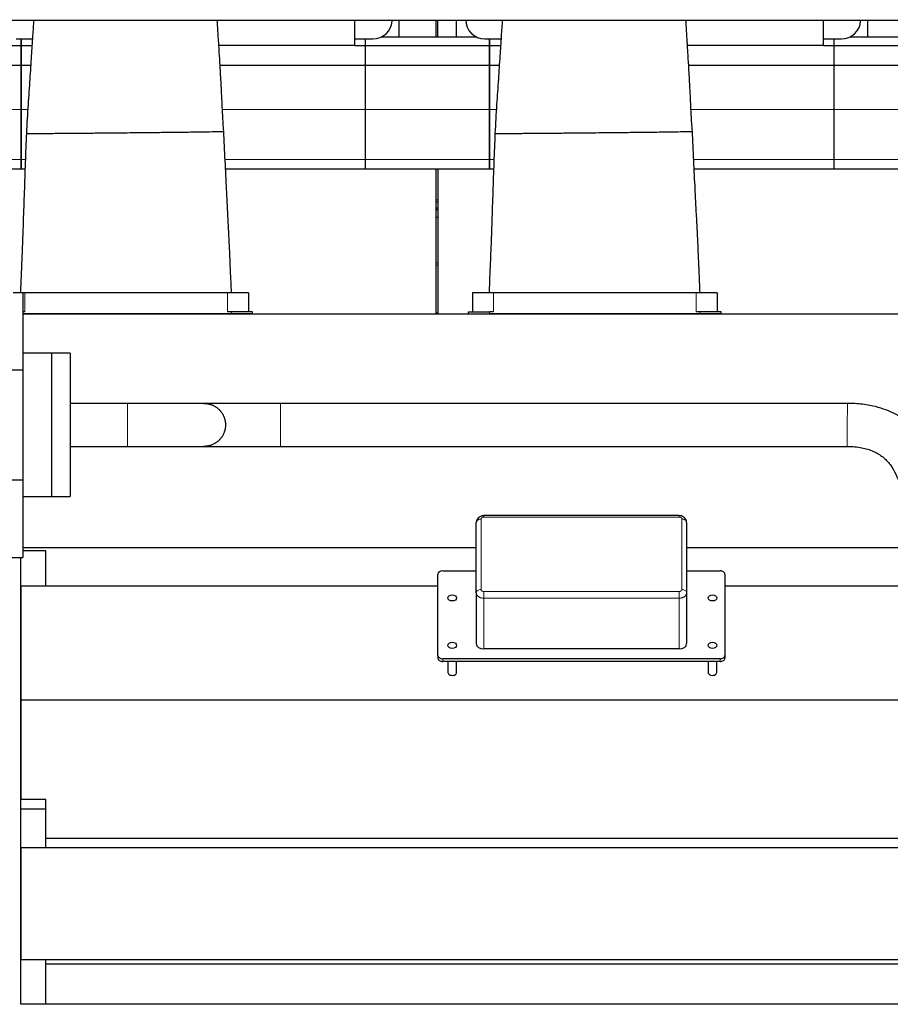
# Model space of a CAD drawing. Header units: inches. Extents: x 0 to 20790, y -12 to 14700.
# Tile 430 of 441: x 16957 to 17868, y 10752 to 11781. Entities that reach past the tile are written whole.
import ezdxf

# ---------------------------------------------------------------- set-up
doc = ezdxf.new("R2010")
doc.units = ezdxf.units.IN
doc.layers.add('1', color=7, linetype='Continuous', true_color=0xffffff)

msp = doc.modelspace()

# ---------------------------------------------------------------- linework, layer by layer
at = {"layer": '1', "color": 2, "linetype": 'Continuous', "lineweight": 25}
for p, q in [((15523.355, 11780.994), (18894.338, 11780.994)), ((17307.838, 11754.282), (17307.838, 11780.994)), ((17307.838, 11754.282), (17307.838, 11780.994)), ((17346.794, 11779.97), (17346.863, 11780.994)), ((17346.794, 11779.97), (17346.863, 11780.994)), ((17353.839, 11780.997), (17353.839, 11763.443)), ((17353.839, 11780.997), (17353.839, 11763.443)), ((17392.839, 11763.444), (17392.839, 11780.996)), ((17392.839, 11763.444), (17392.839, 11780.996)), ((17394.839, 11763.444), (17394.839, 11780.996)), ((17394.839, 11763.444), (17394.839, 11780.996)), ((17413.839, 11780.997), (17413.839, 11763.443)), ((17413.839, 11780.997), (17413.839, 11763.443)), ((17797.838, 11754.282), (17797.838, 11780.994)), ((17797.838, 11754.282), (17797.838, 11780.994)), ((17836.794, 11779.97), (17836.863, 11780.994)), ((17836.794, 11779.97), (17836.863, 11780.994)), ((17843.839, 11780.997), (17843.839, 11763.443)), ((17843.839, 11780.997), (17843.839, 11763.443)), ((17335.718, 11763.442), (17434.94, 11763.442)), ((17825.718, 11763.442), (17924.94, 11763.442)), ((16817.838, 11754.437), (16958.838, 11754.437)), ((16953.818, 11761.371), (16958.838, 11761.371)), ((16953.818, 11761.371), (16958.838, 11761.371)), ((16958.838, 11754.437), (16958.838, 11761.371)), ((16958.838, 11761.371), (16958.838, 11754.437)), ((16958.838, 11761.371), (16970.721, 11761.371)), ((16958.838, 11761.371), (16958.838, 11754.437)), ((16958.838, 11761.371), (16970.721, 11761.371)), ((16958.838, 11733.855), (16958.838, 11754.437)), ((16958.838, 11754.437), (16958.838, 11733.855)), ((16958.838, 11754.437), (16970.259, 11754.437)), ((16958.838, 11754.437), (16958.838, 11733.855)), ((16958.838, 11754.437), (16970.259, 11754.437)), ((17307.838, 11754.282), (17165.723, 11754.282)), ((17307.838, 11754.282), (17165.723, 11754.282)), ((17307.838, 11761.371), (17318.838, 11761.371)), ((17307.838, 11761.371), (17326.838, 11761.371)), ((17307.838, 11754.437), (17318.838, 11754.437)), ((17307.838, 11754.437), (17448.838, 11754.437)), ((17318.838, 11761.371), (17326.838, 11761.371)), ((17318.838, 11761.371), (17318.838, 11754.437)), ((17318.838, 11754.437), (17318.838, 11733.855)), ((17443.818, 11761.371), (17448.838, 11761.371)), ((17443.818, 11761.371), (17448.838, 11761.371)), ((17448.838, 11761.371), (17448.838, 11754.437)), ((17448.838, 11761.371), (17460.721, 11761.371)), ((17448.838, 11761.371), (17448.838, 11754.437)), ((17448.838, 11761.371), (17460.721, 11761.371)), ((17448.838, 11754.437), (17448.838, 11761.371)), ((17448.838, 11754.437), (17448.838, 11733.855)), ((17448.838, 11754.437), (17460.259, 11754.437)), ((17448.838, 11754.437), (17460.259, 11754.437)), ((17448.838, 11754.437), (17448.838, 11733.855)), ((17448.838, 11733.855), (17448.838, 11754.437)), ((17797.838, 11754.282), (17655.723, 11754.282)), ((17797.838, 11754.282), (17655.723, 11754.282)), ((17797.838, 11761.371), (17808.838, 11761.371)), ((17797.838, 11761.371), (17816.838, 11761.371)), ((17797.838, 11754.437), (17808.838, 11754.437)), ((17797.838, 11754.437), (17938.838, 11754.437)), ((17808.838, 11761.371), (17816.838, 11761.371)), ((17808.838, 11761.371), (17808.838, 11754.437)), ((17808.838, 11754.437), (17808.838, 11733.855)), ((16676.967, 11733.855), (16958.838, 11733.855)), ((16958.838, 11733.855), (16958.838, 11687.392)), ((16958.838, 11733.855), (16968.917, 11733.855)), ((16958.838, 11687.392), (16958.838, 11733.855)), ((16958.838, 11733.855), (16958.838, 11687.392)), ((16958.838, 11733.855), (16968.917, 11733.855)), ((17166.966, 11733.855), (17318.838, 11733.855)), ((17166.967, 11733.855), (17448.838, 11733.855)), ((17318.838, 11733.855), (17318.838, 11687.392)), ((17448.838, 11733.855), (17448.838, 11687.392)), ((17448.838, 11733.855), (17458.917, 11733.855)), ((17448.838, 11733.855), (17458.917, 11733.855)), ((17448.838, 11733.855), (17448.838, 11687.392)), ((17448.838, 11687.392), (17448.838, 11733.855)), ((17656.966, 11733.855), (17808.838, 11733.855)), ((17656.967, 11733.855), (17938.838, 11733.855)), ((17808.838, 11733.855), (17808.838, 11687.392)), ((16958.838, 11635.417), (16958.838, 11687.392)), ((16958.838, 11687.392), (16958.838, 11635.417)), ((16958.838, 11687.392), (16958.838, 11635.417)), ((17318.838, 11687.392), (17318.838, 11635.417)), ((17448.838, 11687.392), (17448.838, 11635.417)), ((17448.838, 11687.392), (17448.838, 11635.417)), ((17448.838, 11635.417), (17448.838, 11687.392)), ((17808.838, 11687.392), (17808.838, 11635.417)), ((16958.838, 11625.442), (16958.838, 11635.417)), ((16958.838, 11635.417), (16958.838, 11625.442)), ((16958.838, 11635.417), (16958.838, 11625.442)), ((17318.838, 11635.417), (17318.838, 11625.442)), ((17448.838, 11635.417), (17448.838, 11625.442)), ((17448.838, 11635.417), (17448.838, 11625.442)), ((17448.838, 11625.442), (17448.838, 11635.417)), ((17808.838, 11635.417), (17808.838, 11625.442)), ((16682.739, 11625.442), (16958.838, 11625.442)), ((16958.838, 11625.442), (16963.04, 11625.442)), ((16958.838, 11625.442), (16963.042, 11625.442)), ((17172.735, 11625.442), (17318.838, 11625.442)), ((17172.739, 11625.442), (17448.838, 11625.442)), ((17392.839, 11473.941), (17392.839, 11625.442)), ((17394.839, 11625.442), (17394.839, 11473.941)), ((17448.838, 11625.442), (17453.04, 11625.442)), ((17448.838, 11625.442), (17453.042, 11625.442)), ((17662.735, 11625.442), (17808.838, 11625.442)), ((17662.739, 11625.442), (17938.838, 11625.442)), ((17392.854, 11582.932), (17394.854, 11582.932)), ((17392.854, 11575.05), (17394.854, 11575.05)), ((16950.638, 11496.442), (16960.638, 11496.442)), ((16960.638, 11496.442), (16960.638, 11415.31)), ((16962.838, 11495.942), (16960.638, 11495.942)), ((16962.838, 11495.942), (16960.638, 11495.942)), ((17174.838, 11495.942), (16962.838, 11495.942)), ((17174.838, 11495.942), (16962.838, 11495.942)), ((17196.838, 11495.942), (17174.838, 11495.942)), ((17196.838, 11495.942), (17174.838, 11495.942)), ((17196.838, 11495.942), (17196.838, 11475.932)), ((17196.838, 11495.942), (17196.838, 11475.932)), ((17452.838, 11495.942), (17430.838, 11495.942)), ((17430.838, 11495.942), (17430.838, 11475.932)), ((17452.838, 11495.942), (17430.838, 11495.942)), ((17430.838, 11495.942), (17430.838, 11475.932)), ((17664.838, 11495.942), (17452.838, 11495.942)), ((17664.838, 11495.942), (17452.838, 11495.942)), ((17686.838, 11495.942), (17664.838, 11495.942)), ((17686.838, 11495.942), (17664.838, 11495.942)), ((17686.838, 11495.942), (17686.838, 11475.932)), ((17686.838, 11495.942), (17686.838, 11475.932)), ((16960.624, 11473.941), (19103.838, 11473.941)), ((16962.838, 11475.932), (16960.638, 11475.932)), ((16962.838, 11475.932), (16960.638, 11475.932)), ((17178.838, 11473.942), (16960.64, 11473.942)), ((17178.838, 11473.942), (16960.64, 11473.942)), ((17178.838, 11475.932), (17174.838, 11475.932)), ((17178.838, 11475.932), (17174.838, 11475.932)), ((17200.838, 11475.932), (17178.838, 11475.932)), ((17200.838, 11475.932), (17178.838, 11475.932)), ((17200.838, 11473.942), (17178.838, 11473.942)), ((17200.838, 11473.942), (17178.838, 11473.942)), ((17200.838, 11473.942), (17200.838, 11475.932)), ((17200.838, 11473.942), (17200.838, 11475.932)), ((17426.838, 11475.932), (17448.838, 11475.932)), ((17426.838, 11473.942), (17426.838, 11475.932)), ((17426.838, 11475.932), (17448.838, 11475.932)), ((17426.838, 11473.942), (17426.838, 11475.932)), ((17426.838, 11473.942), (17448.838, 11473.942)), ((17426.838, 11473.942), (17448.838, 11473.942)), ((17452.838, 11475.932), (17448.838, 11475.932)), ((17452.838, 11475.932), (17448.838, 11475.932)), ((17668.838, 11473.942), (17448.838, 11473.942)), ((17668.838, 11473.942), (17448.838, 11473.942)), ((17668.838, 11475.932), (17664.838, 11475.932)), ((17668.838, 11475.932), (17664.838, 11475.932)), ((17690.838, 11475.932), (17668.838, 11475.932)), ((17690.838, 11475.932), (17668.838, 11475.932)), ((17690.838, 11473.942), (17668.838, 11473.942)), ((17690.838, 11473.942), (17668.838, 11473.942)), ((17690.838, 11473.942), (17690.838, 11475.932)), ((17690.838, 11473.942), (17690.838, 11475.932)), ((16990.638, 11432.942), (16960.638, 11432.942)), ((17010.138, 11432.942), (16990.638, 11432.942)), ((16990.638, 11432.942), (16990.638, 11357.942)), ((16990.638, 11432.942), (16990.638, 11357.942)), ((17010.138, 11432.942), (17010.138, 11357.942)), ((16756.311, 11415.31), (16960.638, 11415.31)), ((16960.638, 11415.31), (16960.638, 11300.573)), ((16990.638, 11357.942), (16990.638, 11282.942)), ((16990.638, 11357.942), (16990.638, 11282.942)), ((17010.138, 11357.942), (17010.138, 11282.942)), ((16756.311, 11300.573), (16960.638, 11300.573)), ((16960.638, 11300.573), (16960.638, 11219.442)), ((16960.638, 11282.942), (16990.638, 11282.942)), ((16990.638, 11282.942), (17010.138, 11282.942)), ((17646.871, 11263.095), (17442.862, 11263.095)), ((17434.866, 11182.433), (17434.866, 11255.975)), ((17654.866, 11255.975), (17654.866, 11182.433)), ((17434.882, 11229.392), (16960.645, 11229.392)), ((17434.882, 11229.392), (16960.645, 11229.392)), ((18136.638, 11229.392), (17654.855, 11229.392)), ((18136.638, 11229.392), (17654.855, 11229.392)), ((16756.311, 11219.442), (16960.638, 11219.442)), ((16958.638, 11189.392), (16958.638, 11219.442)), ((16984.638, 11226.392), (16960.639, 11226.392)), ((16984.638, 11189.392), (16984.638, 11226.392)), ((17394.799, 11116.98), (17394.799, 11201.832)), ((17399.799, 11205.368), (17434.866, 11205.368)), ((17654.863, 11205.368), (17689.799, 11205.368)), ((17694.799, 11201.832), (17694.799, 11116.98)), ((16958.638, 11070.392), (16958.638, 11189.392)), ((17394.811, 11189.392), (16958.638, 11189.392)), ((16958.638, 11189.392), (16958.638, 11070.392)), ((17394.811, 11189.392), (16958.638, 11189.392)), ((18136.638, 11189.392), (17694.796, 11189.392)), ((18136.638, 11189.392), (17694.796, 11189.392)), ((17434.866, 11182.433), (17434.866, 11129.4)), ((17654.866, 11182.433), (17654.866, 11129.4)), ((17646.871, 11123.745), (17442.862, 11123.745)), ((17394.799, 11116.98), (17394.799, 11114.151)), ((17689.799, 11113.444), (17399.799, 11113.444)), ((17694.799, 11116.98), (17694.799, 11114.151)), ((17689.799, 11110.616), (17399.799, 11110.616)), ((17405.299, 11110.616), (17405.299, 11099.302)), ((17414.299, 11099.302), (17414.299, 11110.616)), ((17677.299, 11110.616), (17677.299, 11099.302)), ((17686.299, 11099.302), (17686.299, 11110.616)), ((16958.638, 10966.306), (16958.638, 11070.392)), ((18136.638, 11070.392), (16958.638, 11070.392)), ((16958.638, 11070.392), (16958.638, 10966.308)), ((18136.638, 11070.392), (16958.638, 11070.392)), ((16958.638, 10956.392), (16958.638, 10966.306)), ((16984.638, 10966.306), (16958.638, 10966.306)), ((16984.638, 10956.392), (16984.638, 10966.306)), ((16958.638, 10752.392), (16958.638, 10956.392)), ((16984.638, 10956.392), (16958.638, 10956.392)), ((16984.638, 10915.892), (16984.638, 10956.392)), ((18110.628, 10925.806), (16984.638, 10925.806)), ((18110.638, 10925.806), (16984.648, 10925.806)), ((18110.638, 10915.892), (16958.638, 10915.892)), ((16958.638, 10915.892), (16958.638, 10798.892)), ((18136.638, 10915.892), (16984.638, 10915.892)), ((18110.638, 10798.892), (16958.638, 10798.892)), ((16984.638, 10752.392), (16984.638, 10798.892)), ((18136.638, 10798.892), (16984.638, 10798.892)), ((18110.628, 10794.392), (16984.638, 10794.392)), ((18110.638, 10794.392), (16984.648, 10794.392)), ((16984.638, 10752.392), (16958.638, 10752.392)), ((18110.628, 10752.392), (16984.638, 10752.392)), ((18110.638, 10752.392), (16984.648, 10752.392))]:
    msp.add_line(p, q, dxfattribs=at)
at = {"layer": '1', "color": 110, "linetype": 'Continuous', "lineweight": 13}
for p, q in [((16679.44, 11687.392), (16958.838, 11687.392)), ((16958.838, 11687.392), (16965.875, 11687.392)), ((16958.838, 11687.392), (16965.875, 11687.392)), ((17169.439, 11687.392), (17318.838, 11687.392)), ((17169.44, 11687.392), (17448.838, 11687.392)), ((17448.838, 11687.392), (17455.875, 11687.392)), ((17448.838, 11687.392), (17455.875, 11687.392)), ((17659.439, 11687.392), (17808.838, 11687.392)), ((17659.44, 11687.392), (17938.838, 11687.392)), ((16682.256, 11635.417), (16958.838, 11635.417)), ((16958.838, 11635.417), (16963.406, 11635.417)), ((16958.838, 11635.417), (16963.409, 11635.417)), ((17172.251, 11635.417), (17318.838, 11635.417)), ((17172.256, 11635.417), (17448.838, 11635.417)), ((17448.838, 11635.417), (17453.406, 11635.417)), ((17448.838, 11635.417), (17453.409, 11635.417)), ((17662.251, 11635.417), (17808.838, 11635.417)), ((17662.256, 11635.417), (17938.838, 11635.417)), ((17392.854, 11593.221), (17394.854, 11593.221)), ((17392.854, 11591.022), (17394.854, 11591.022)), ((17392.854, 11590.674), (17394.854, 11590.674)), ((17392.854, 11584.891), (17394.854, 11584.891)), ((17392.854, 11584.585), (17394.854, 11584.585)), ((17392.854, 11584.313), (17394.854, 11584.313)), ((17392.838, 11527.363), (17394.831, 11527.363)), ((17392.838, 11524.892), (17394.831, 11524.892)), ((16962.838, 11495.942), (16962.838, 11475.932)), ((16962.838, 11495.942), (16962.838, 11475.932)), ((17174.838, 11495.942), (17174.838, 11475.932)), ((17174.838, 11495.942), (17174.838, 11475.932)), ((17452.838, 11495.942), (17452.838, 11475.932)), ((17452.838, 11495.942), (17452.838, 11475.932)), ((17664.838, 11495.942), (17664.838, 11475.932)), ((17664.838, 11495.942), (17664.838, 11475.932)), ((17178.838, 11473.942), (17178.838, 11475.932)), ((17178.838, 11473.942), (17178.838, 11475.932)), ((17392.838, 11474.896), (17394.831, 11474.896)), ((17448.838, 11473.942), (17448.838, 11475.932)), ((17448.838, 11473.942), (17448.838, 11475.932)), ((17668.838, 11473.942), (17668.838, 11475.932)), ((17668.838, 11473.942), (17668.838, 11475.932)), ((17439.866, 11259.511), (17439.866, 11185.968)), ((17442.862, 11263.095), (17442.862, 11261.63)), ((17646.871, 11261.63), (17442.862, 11261.63)), ((17646.871, 11263.094), (17646.871, 11261.63)), ((17649.866, 11185.968), (17649.866, 11259.511)), ((17442.862, 11183.849), (17646.871, 11183.849)), ((17442.862, 11176.778), (17442.862, 11183.849)), ((17442.862, 11176.778), (17442.862, 11123.745)), ((17646.871, 11176.778), (17442.862, 11176.778)), ((17646.871, 11176.778), (17646.871, 11183.849)), ((17646.871, 11176.778), (17646.871, 11123.745)), ((17399.799, 11113.444), (17399.799, 11110.616)), ((17689.799, 11113.444), (17689.799, 11110.616))]:
    msp.add_line(p, q, dxfattribs=at)
at = {"layer": '1', "color": 2, "linetype": 'Continuous', "lineweight": 25}
for centre, major_axis, ratio, start_param, end_param in [((17326.838, 11781.295), (20, 0), 0.9961947, 4.71238898, 6.21662901), ((17326.838, 11781.295), (20, 0), 0.9961947, 4.71238898, 6.21662901), ((17443.818, 11781.295), (20, 0), 0.9961947, 3.14160971, 4.71238898), ((17443.818, 11781.295), (20, 0), 0.9961947, 3.14160971, 4.71238898), ((17816.838, 11781.295), (20, 0), 0.9961947, 4.71238898, 6.21662901), ((17816.838, 11781.295), (20, 0), 0.9961947, 4.71238898, 6.21662901), ((17399.799, 11201.832), (5, 0), 0.70710678, 1.57079633, 3.14159265), ((17689.799, 11201.832), (5, 0), 0.70710678, 0, 1.57079633), ((17442.869, 11129.405), (8.002, 0.01), 0.70731794, 3.14071742, 4.71063955), ((17646.864, 11129.405), (-8.002, 0.01), 0.70731794, 1.57254576, 3.14246789), ((17399.799, 11116.98), (5, 0), 0.70710678, 3.14159265, 4.71238898), ((17399.799, 11114.151), (5, 0), 0.70710678, 3.14159265, 4.71238898), ((17689.799, 11116.98), (5, 0), 0.70710678, 4.71238898, 6.28318531), ((17689.799, 11114.151), (5, 0), 0.70710678, 4.71238898, 6.28318531), ((17409.799, 11099.302), (4.5, 0), 0.70710678, 3.14159265, 6.28318531), ((17681.799, 11099.302), (4.5, 0), 0.70710678, 3.14159265, 6.28318531)]:
    msp.add_ellipse(centre, major_axis=major_axis, ratio=ratio, start_param=start_param, end_param=end_param, dxfattribs=at)
at = {"layer": '1', "color": 110, "linetype": 'Continuous', "lineweight": 13}
for centre, major_axis, ratio, start_param, end_param in [((17230.141, 11357.942), (0, 22.5), 0.00003022, 3.14159199, 6.28318531), ((17439.866, 11255.975), (-5, 0), 0.70710678, 4.71238898, 6.28318531), ((17649.866, 11255.975), (-5, 0), 0.70710678, 3.14159265, 4.71238898), ((17439.866, 11182.433), (-5, 0), 0.70710678, 4.71238898, 6.28318531), ((17649.866, 11182.433), (-5, 0), 0.70710678, 3.14159265, 4.71238898)]:
    msp.add_ellipse(centre, major_axis=major_axis, ratio=ratio, start_param=start_param, end_param=end_param, dxfattribs=at)
at = {"layer": '1', "color": 2, "linetype": 'Continuous', "lineweight": 25}
for centre, major_axis in [((17409.799, 11177.084), (-4.5, 0)), ((17681.799, 11177.084), (4.5, 0)), ((17409.799, 11127.586), (4.5, 0)), ((17681.799, 11127.586), (4.5, 0))]:
    msp.add_ellipse(centre, major_axis=major_axis, ratio=0.70710678, dxfattribs=at)
for points, knots in [([(16972.117, 11781.413), (16971.719, 11775.881), (16970.85, 11763.529), (16969.468, 11742.859), (16968.007, 11718.892), (16966.061, 11691.744), (16964.963, 11672.753), (16964.409, 11662.657)], [0, 0, 0, 0, 0.1547907, 0.33650766, 0.53880089, 0.75659939, 1, 1, 1, 1]), ([(16972.117, 11781.413), (16971.719, 11775.881), (16970.85, 11763.529), (16969.468, 11742.859), (16968.007, 11718.892), (16966.061, 11691.744), (16964.963, 11672.753), (16964.409, 11662.657)], [0, 0, 0, 0, 0.1547907, 0.33650766, 0.53880089, 0.75659939, 1, 1, 1, 1]), ([(17170.818, 11664.792), (17170.404, 11670.477), (17169.661, 11681.628), (17168.926, 11698.107), (17168.035, 11715.338), (17167.096, 11731.76), (17166.252, 11745.836), (17165.669, 11755.156), (17165.046, 11765.003), (17164.528, 11773.39), (17164.139, 11779.742), (17164.06, 11781.041)], [0, 0, 0, 0, 0.14204443, 0.27886301, 0.4113485, 0.57629396, 0.69867731, 0.77913455, 0.82477033, 0.96389866, 1, 1, 1, 1]), ([(17170.818, 11664.792), (17170.404, 11670.477), (17169.661, 11681.628), (17168.926, 11698.107), (17168.035, 11715.338), (17167.096, 11731.76), (17166.252, 11745.836), (17165.669, 11755.156), (17165.046, 11765.003), (17164.528, 11773.39), (17164.139, 11779.742), (17164.06, 11781.041)], [0, 0, 0, 0, 0.14204443, 0.27886301, 0.4113485, 0.57629396, 0.69867731, 0.77913455, 0.82477033, 0.96389866, 1, 1, 1, 1]), ([(17462.117, 11781.413), (17461.719, 11775.881), (17460.85, 11763.529), (17459.468, 11742.859), (17458.007, 11718.892), (17456.061, 11691.744), (17454.963, 11672.753), (17454.409, 11662.657)], [0, 0, 0, 0, 0.1547907, 0.33650766, 0.53880089, 0.75659939, 1, 1, 1, 1]), ([(17462.117, 11781.413), (17461.719, 11775.881), (17460.85, 11763.529), (17459.468, 11742.859), (17458.007, 11718.892), (17456.061, 11691.744), (17454.963, 11672.753), (17454.409, 11662.657)], [0, 0, 0, 0, 0.1547907, 0.33650766, 0.53880089, 0.75659939, 1, 1, 1, 1]), ([(17660.818, 11664.792), (17660.404, 11670.477), (17659.661, 11681.628), (17658.926, 11698.107), (17658.035, 11715.338), (17657.096, 11731.76), (17656.252, 11745.836), (17655.669, 11755.156), (17655.046, 11765.003), (17654.528, 11773.39), (17654.139, 11779.742), (17654.06, 11781.041)], [0, 0, 0, 0, 0.14204443, 0.27886301, 0.4113485, 0.57629396, 0.69867731, 0.77913455, 0.82477033, 0.96389866, 1, 1, 1, 1]), ([(17660.818, 11664.792), (17660.404, 11670.477), (17659.661, 11681.628), (17658.926, 11698.107), (17658.035, 11715.338), (17657.096, 11731.76), (17656.252, 11745.836), (17655.669, 11755.156), (17655.046, 11765.003), (17654.528, 11773.39), (17654.139, 11779.742), (17654.06, 11781.041)], [0, 0, 0, 0, 0.14204443, 0.27886301, 0.4113485, 0.57629396, 0.69867731, 0.77913455, 0.82477033, 0.96389866, 1, 1, 1, 1]), ([(16964.408, 11662.657), (16963.621, 11642.296), (16962.501, 11611.695), (16961.345, 11578.393), (16960.805, 11561.333), (16960.392, 11550.075), (16959.804, 11535.089), (16959.072, 11517.105), (16958.511, 11503.56), (16958.211, 11496.442)], [0, 0, 0, 0, 0.36751408, 0.55229695, 0.60100241, 0.67536483, 0.75549312, 0.87149832, 1, 1, 1, 1]), ([(16964.408, 11662.657), (16963.621, 11642.296), (16962.501, 11611.695), (16961.345, 11578.393), (16960.805, 11561.333), (16960.392, 11550.075), (16959.804, 11535.089), (16959.072, 11517.105), (16958.511, 11503.56), (16958.211, 11496.442)], [0, 0, 0, 0, 0.36751408, 0.55229695, 0.60100241, 0.67536483, 0.75549312, 0.87149832, 1, 1, 1, 1]), ([(16964.409, 11662.657), (16964.408, 11662.657), (16964.402, 11662.649), (16964.385, 11662.638), (16964.472, 11662.625), (16964.721, 11662.607), (16965.577, 11662.584), (16968.584, 11662.558), (16975.332, 11662.555), (16988.052, 11662.61), (17004.228, 11662.718), (17019.062, 11662.841), (17030.263, 11662.945), (17035.999, 11663.001), (17038.806, 11663.029), (17039.469, 11663.036)], [0, 0, 0, 0, 0.00314393, 0.04148455, 0.06065486, 0.07982517, 0.1565064, 0.23318764, 0.38655011, 0.53991258, 0.69327506, 0.84663753, 0.92331876, 0.98562227, 1, 1, 1, 1]), ([(16964.409, 11662.657), (16964.408, 11662.657), (16964.402, 11662.649), (16964.385, 11662.638), (16964.472, 11662.625), (16964.721, 11662.607), (16965.577, 11662.584), (16968.584, 11662.558), (16975.332, 11662.555), (16988.052, 11662.61), (17004.228, 11662.718), (17019.062, 11662.841), (17030.263, 11662.945), (17035.999, 11663.001), (17038.806, 11663.029), (17039.469, 11663.036)], [0, 0, 0, 0, 0.00314393, 0.04148455, 0.06065486, 0.07982517, 0.1565064, 0.23318764, 0.38655011, 0.53991258, 0.69327506, 0.84663753, 0.92331876, 0.98562227, 1, 1, 1, 1]), ([(17039.469, 11663.036), (17040.354, 11663.044), (17044.442, 11663.086), (17052.552, 11663.167), (17067.709, 11663.32), (17081.119, 11663.455), (17091.76, 11663.562), (17095.613, 11663.601), (17100.729, 11663.653), (17110.752, 11663.759), (17125.743, 11663.93), (17142.599, 11664.148), (17156.52, 11664.356), (17164.476, 11664.505), (17167.93, 11664.59), (17169.326, 11664.632), (17170.093, 11664.661), (17170.59, 11664.687), (17170.826, 11664.71), (17170.807, 11664.73), (17170.82, 11664.758), (17170.808, 11664.778), (17170.818, 11664.792)], [0, 0, 0, 0, 0.0131787, 0.05271481, 0.10542963, 0.21085925, 0.22403795, 0.23721666, 0.26357406, 0.31628888, 0.4217185, 0.52714813, 0.63257775, 0.73800738, 0.79072219, 0.8170796, 0.84343701, 0.86979441, 0.89615182, 0.92250923, 0.94886663, 1, 1, 1, 1]), ([(17039.469, 11663.036), (17040.354, 11663.044), (17044.442, 11663.086), (17052.552, 11663.167), (17067.709, 11663.32), (17081.119, 11663.455), (17091.76, 11663.562), (17095.613, 11663.601), (17100.729, 11663.653), (17110.752, 11663.759), (17125.743, 11663.93), (17142.599, 11664.148), (17156.52, 11664.356), (17164.476, 11664.505), (17167.93, 11664.59), (17169.326, 11664.632), (17170.093, 11664.661), (17170.59, 11664.687), (17170.826, 11664.71), (17170.807, 11664.73), (17170.82, 11664.758), (17170.808, 11664.778), (17170.818, 11664.792)], [0, 0, 0, 0, 0.0131787, 0.05271481, 0.10542963, 0.21085925, 0.22403795, 0.23721666, 0.26357406, 0.31628888, 0.4217185, 0.52714813, 0.63257775, 0.73800738, 0.79072219, 0.8170796, 0.84343701, 0.86979441, 0.89615182, 0.92250923, 0.94886663, 1, 1, 1, 1]), ([(17178.903, 11495.948), (17178.575, 11503.627), (17177.957, 11517.893), (17177.128, 11536.694), (17176.404, 11552.596), (17175.797, 11565.045), (17175.206, 11576.024), (17174.728, 11585.283), (17174.26, 11594.467), (17172.934, 11620.966), (17171.789, 11644.407), (17170.818, 11664.792)], [0, 0, 0, 0, 0.13641521, 0.25341555, 0.33398995, 0.4189382, 0.4746189, 0.52910814, 0.58349538, 0.63780799, 1, 1, 1, 1]), ([(17178.903, 11495.948), (17178.575, 11503.627), (17177.957, 11517.893), (17177.128, 11536.694), (17176.404, 11552.596), (17175.797, 11565.045), (17175.206, 11576.024), (17174.728, 11585.283), (17174.26, 11594.467), (17172.934, 11620.966), (17171.789, 11644.407), (17170.818, 11664.792)], [0, 0, 0, 0, 0.13641521, 0.25341555, 0.33398995, 0.4189382, 0.4746189, 0.52910814, 0.58349538, 0.63780799, 1, 1, 1, 1]), ([(17454.408, 11662.657), (17453.621, 11642.296), (17452.501, 11611.695), (17451.345, 11578.393), (17450.805, 11561.333), (17450.392, 11550.075), (17449.804, 11535.089), (17449.066, 11516.941), (17448.497, 11503.232), (17448.19, 11495.95)], [0, 0, 0, 0, 0.36642877, 0.55066595, 0.59922757, 0.67337039, 0.75326206, 0.86892468, 1, 1, 1, 1]), ([(17454.408, 11662.657), (17453.621, 11642.296), (17452.501, 11611.695), (17451.345, 11578.393), (17450.805, 11561.333), (17450.392, 11550.075), (17449.804, 11535.089), (17449.066, 11516.941), (17448.497, 11503.232), (17448.19, 11495.95)], [0, 0, 0, 0, 0.36642877, 0.55066595, 0.59922757, 0.67337039, 0.75326206, 0.86892468, 1, 1, 1, 1]), ([(17454.409, 11662.657), (17454.408, 11662.657), (17454.402, 11662.649), (17454.385, 11662.638), (17454.472, 11662.625), (17454.721, 11662.607), (17455.577, 11662.584), (17458.584, 11662.558), (17465.332, 11662.555), (17478.052, 11662.61), (17494.228, 11662.718), (17509.062, 11662.841), (17520.263, 11662.945), (17525.999, 11663.001), (17528.806, 11663.029), (17529.469, 11663.036)], [0, 0, 0, 0, 0.00314393, 0.04148455, 0.06065486, 0.07982517, 0.1565064, 0.23318764, 0.38655011, 0.53991258, 0.69327506, 0.84663753, 0.92331876, 0.98562227, 1, 1, 1, 1]), ([(17454.409, 11662.657), (17454.408, 11662.657), (17454.402, 11662.649), (17454.385, 11662.638), (17454.472, 11662.625), (17454.721, 11662.607), (17455.577, 11662.584), (17458.584, 11662.558), (17465.332, 11662.555), (17478.052, 11662.61), (17494.228, 11662.718), (17509.062, 11662.841), (17520.263, 11662.945), (17525.999, 11663.001), (17528.806, 11663.029), (17529.469, 11663.036)], [0, 0, 0, 0, 0.00314393, 0.04148455, 0.06065486, 0.07982517, 0.1565064, 0.23318764, 0.38655011, 0.53991258, 0.69327506, 0.84663753, 0.92331876, 0.98562227, 1, 1, 1, 1]), ([(17529.469, 11663.036), (17530.354, 11663.044), (17534.442, 11663.086), (17542.552, 11663.167), (17557.709, 11663.32), (17571.119, 11663.455), (17581.76, 11663.562), (17585.613, 11663.601), (17590.729, 11663.653), (17600.752, 11663.759), (17615.743, 11663.93), (17632.599, 11664.148), (17646.52, 11664.356), (17654.476, 11664.505), (17657.93, 11664.59), (17659.326, 11664.632), (17660.093, 11664.661), (17660.59, 11664.687), (17660.826, 11664.71), (17660.807, 11664.73), (17660.82, 11664.758), (17660.808, 11664.778), (17660.818, 11664.792)], [0, 0, 0, 0, 0.0131787, 0.05271481, 0.10542963, 0.21085925, 0.22403795, 0.23721666, 0.26357406, 0.31628888, 0.4217185, 0.52714813, 0.63257775, 0.73800738, 0.79072219, 0.8170796, 0.84343701, 0.86979441, 0.89615182, 0.92250923, 0.94886663, 1, 1, 1, 1]), ([(17529.469, 11663.036), (17530.354, 11663.044), (17534.442, 11663.086), (17542.552, 11663.167), (17557.709, 11663.32), (17571.119, 11663.455), (17581.76, 11663.562), (17585.613, 11663.601), (17590.729, 11663.653), (17600.752, 11663.759), (17615.743, 11663.93), (17632.599, 11664.148), (17646.52, 11664.356), (17654.476, 11664.505), (17657.93, 11664.59), (17659.326, 11664.632), (17660.093, 11664.661), (17660.59, 11664.687), (17660.826, 11664.71), (17660.807, 11664.73), (17660.82, 11664.758), (17660.808, 11664.778), (17660.818, 11664.792)], [0, 0, 0, 0, 0.0131787, 0.05271481, 0.10542963, 0.21085925, 0.22403795, 0.23721666, 0.26357406, 0.31628888, 0.4217185, 0.52714813, 0.63257775, 0.73800738, 0.79072219, 0.8170796, 0.84343701, 0.86979441, 0.89615182, 0.92250923, 0.94886663, 1, 1, 1, 1]), ([(17668.903, 11495.948), (17668.575, 11503.627), (17667.957, 11517.893), (17667.128, 11536.694), (17666.404, 11552.596), (17665.797, 11565.045), (17665.206, 11576.024), (17664.728, 11585.283), (17664.26, 11594.467), (17662.934, 11620.966), (17661.789, 11644.407), (17660.818, 11664.792)], [0, 0, 0, 0, 0.13641521, 0.25341555, 0.33398995, 0.4189382, 0.4746189, 0.52910814, 0.58349538, 0.63780799, 1, 1, 1, 1]), ([(17668.903, 11495.948), (17668.575, 11503.627), (17667.957, 11517.893), (17667.128, 11536.694), (17666.404, 11552.596), (17665.797, 11565.045), (17665.206, 11576.024), (17664.728, 11585.283), (17664.26, 11594.467), (17662.934, 11620.966), (17661.789, 11644.407), (17660.818, 11664.792)], [0, 0, 0, 0, 0.13641521, 0.25341555, 0.33398995, 0.4189382, 0.4746189, 0.52910814, 0.58349538, 0.63780799, 1, 1, 1, 1]), ([(17070.17, 11380.442), (17066.826, 11380.442), (17060.149, 11380.442), (17050.138, 11380.442), (17033.472, 11380.442), (17020.138, 11380.442), (17010.138, 11380.442)], [0, 0, 0, 0, 0.16711045, 0.33368919, 0.50026686, 1, 1, 1, 1]), ([(17150.138, 11380.442), (17150.109, 11380.442), (17149.879, 11380.442), (17148.789, 11380.442), (17146.341, 11380.442), (17141.58, 11380.442), (17133.244, 11380.442), (17121.578, 11380.442), (17106.736, 11380.442), (17089.147, 11380.442), (17076.774, 11380.442), (17070.17, 11380.442)], [0, 0, 0, 0, 0.04712147, 0.11148957, 0.18700638, 0.31117206, 0.44013972, 0.57061101, 0.70454164, 0.84643561, 1, 1, 1, 1]), ([(17230.141, 11380.442), (17226.852, 11380.442), (17218.984, 11380.442), (17206.054, 11380.442), (17191.583, 11380.442), (17177.536, 11380.442), (17165.443, 11380.442), (17156.449, 11380.442), (17152.11, 11380.442), (17150.415, 11380.442), (17150.123, 11380.442), (17150.138, 11380.442)], [0, 0, 0, 0, 0.07743766, 0.18681929, 0.31096084, 0.43990334, 0.5703496, 0.70425885, 0.84612623, 0.92142797, 1, 1, 1, 1]), ([(17822.884, 11380.442), (17813.649, 11380.442), (17795.194, 11380.442), (17767.52, 11380.442), (17739.86, 11380.442), (17712.201, 11380.442), (17684.542, 11380.442), (17622.637, 11380.442), (17514.634, 11380.442), (17409.642, 11380.442), (17341.905, 11380.442), (17323.278, 11380.442), (17304.647, 11380.442), (17286.02, 11380.442), (17267.404, 11380.442), (17248.781, 11380.442), (17236.362, 11380.442), (17230.141, 11380.442)], [0, 0, 0, 0, 0.04674024, 0.09340351, 0.14006677, 0.18673004, 0.2333933, 0.28005657, 0.50004054, 0.78002, 0.81144612, 0.84287314, 0.87429477, 0.90574249, 0.93714554, 0.96851427, 1, 1, 1, 1]), ([(17925.338, 11277.938), (17925.264, 11282.221), (17924.557, 11292.103), (17921.223, 11308.277), (17914.638, 11326.41), (17903.848, 11344.491), (17888.446, 11360.414), (17868.893, 11372.29), (17851.597, 11377.572), (17838.751, 11379.583), (17830.847, 11380.289), (17825.546, 11380.445), (17822.884, 11380.442)], [0, 0, 0, 0, 0.07888931, 0.18357245, 0.30434749, 0.43445744, 0.5703616, 0.71020554, 0.85326442, 0.90180785, 0.95080002, 1, 1, 1, 1]), ([(17010.138, 11335.442), (17020.138, 11335.442), (17032.638, 11335.442), (17047.638, 11335.442), (17055.138, 11335.442), (17062.649, 11335.442), (17067.66, 11335.442), (17070.17, 11335.442)], [0, 0, 0, 0, 0.49973314, 0.62466641, 0.74959989, 0.87452446, 1, 1, 1, 1]), ([(17070.17, 11335.442), (17074.473, 11335.442), (17082.59, 11335.442), (17097.308, 11335.442), (17112.971, 11335.442), (17127.503, 11335.442), (17140.314, 11335.442), (17146.655, 11335.442), (17149.255, 11335.442), (17149.974, 11335.442), (17150.12, 11335.442), (17150.138, 11335.442)], [0, 0, 0, 0, 0.10123872, 0.19273319, 0.35299104, 0.49412177, 0.62403862, 0.85135713, 0.91285096, 0.96328153, 1, 1, 1, 1]), ([(17150.138, 11335.442), (17150.106, 11335.442), (17150.589, 11335.442), (17153.215, 11335.442), (17159.376, 11335.442), (17170.754, 11335.442), (17187.675, 11335.442), (17205.656, 11335.442), (17221.326, 11335.442), (17227.587, 11335.442), (17230.141, 11335.442)], [0, 0, 0, 0, 0.10139219, 0.19289283, 0.35314511, 0.49426568, 0.6241755, 0.8514815, 0.93971452, 1, 1, 1, 1]), ([(17230.141, 11335.442), (17238.048, 11335.442), (17253.851, 11335.442), (17277.559, 11335.442), (17301.262, 11335.442), (17324.971, 11335.442), (17348.678, 11335.442), (17372.386, 11335.442), (17431.656, 11335.442), (17538.342, 11335.442), (17647.992, 11335.442), (17725.043, 11335.442), (17757.641, 11335.442), (17790.246, 11335.442), (17811.984, 11335.442), (17822.856, 11335.442)], [0, 0, 0, 0, 0.04002027, 0.07998559, 0.11999832, 0.15999154, 0.19999114, 0.23998975, 0.27998877, 0.49998326, 0.77997618, 0.83497479, 0.8899734, 0.94497201, 1, 1, 1, 1]), ([(17822.856, 11335.442), (17825.508, 11335.457), (17830.57, 11335.229), (17839.836, 11333.975), (17849.96, 11330.971), (17860.117, 11324.858), (17870.781, 11313.729), (17876.611, 11300.548), (17879.315, 11288.483), (17880.136, 11282.645), (17880.31, 11279.252), (17880.338, 11277.935)], [0, 0, 0, 0, 0.08670392, 0.16635307, 0.30630811, 0.4298762, 0.55083348, 0.80702595, 0.88850216, 0.956866, 1, 1, 1, 1]), ([(17442.862, 11263.005), (17442.411, 11263.043), (17440.881, 11263.045), (17438.509, 11262.167), (17436.336, 11260.376), (17435.101, 11258.206), (17434.9, 11256.705), (17434.914, 11255.971)], [0, 0, 0, 0, 0.11031407, 0.38304602, 0.60946585, 0.82029878, 1, 1, 1, 1]), ([(17654.771, 11256.036), (17654.807, 11256.266), (17654.897, 11257.306), (17654.203, 11259.094), (17652.749, 11261.029), (17650.634, 11262.401), (17648.559, 11263.088), (17647.264, 11263.028), (17646.874, 11262.978)], [0, 0, 0, 0, 0.05880606, 0.2685452, 0.46774146, 0.67493723, 0.90351428, 1, 1, 1, 1])]:
    msp.add_open_spline(points, degree=3, knots=knots, dxfattribs=at)
at = {"layer": '1', "color": 110, "linetype": 'Continuous', "lineweight": 13}
for points in [[(17070.17, 11380.442), (17070.17, 11380.442), (17070.17, 11380.442), (17070.17, 11380.442), (17070.175, 11380.442), (17070.182, 11376.464), (17070.184, 11365.897), (17070.184, 11357.942)], [(17150.136, 11380.442), (17150.137, 11380.442), (17150.137, 11380.442), (17150.138, 11380.442), (17158.093, 11380.442), (17168.661, 11376.464), (17172.638, 11365.897), (17172.638, 11357.942)]]:
    msp.add_rational_spline(points, [1.01661171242, 1.0166117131, 1.01661171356, 1.01661171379, 1.01661171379, 0.958470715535, 1.01661171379, 1.01661171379], degree=4, knots=[0, 0, 0, 0, 0, 0.0000625, 0.0000625, 0.0000625, 1, 1, 1, 1, 1], dxfattribs=at)
at = {"layer": '1', "color": 2, "linetype": 'Continuous', "lineweight": 25}
msp.add_rational_spline([(17150.138, 11380.442), (17158.093, 11380.442), (17168.661, 11376.464), (17172.638, 11365.897), (17172.638, 11357.942)], [1.01661171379, 1.01661171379, 0.958470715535, 1.01661171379, 1.01661171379], degree=4, dxfattribs=at)
at = {"layer": '1', "color": 110, "linetype": 'Continuous', "lineweight": 13}
for points in [[(17822.884, 11380.442), (17822.884, 11380.442), (17822.881, 11376.464), (17822.875, 11365.897), (17822.87, 11357.942)], [(17070.184, 11357.942), (17070.184, 11349.987), (17070.182, 11339.419), (17070.175, 11335.442), (17070.17, 11335.442)], [(17172.638, 11357.942), (17172.638, 11349.987), (17168.661, 11339.419), (17158.093, 11335.442), (17150.138, 11335.442)], [(17822.87, 11357.942), (17822.865, 11349.987), (17822.858, 11339.419), (17822.856, 11335.441), (17822.856, 11335.442)]]:
    msp.add_rational_spline(points, [1.01661171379, 1.01661171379, 0.958470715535, 1.01661171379, 1.01661171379], degree=4, dxfattribs=at)
at = {"layer": '1', "color": 2, "linetype": 'Continuous', "lineweight": 25}
msp.add_rational_spline([(17172.638, 11357.942), (17172.638, 11349.987), (17168.661, 11339.419), (17158.093, 11335.442), (17150.138, 11335.442), (17150.137, 11335.442), (17150.137, 11335.442), (17150.136, 11335.442)], [1.01661171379, 1.01661171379, 0.958470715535, 1.01661171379, 1.01661171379, 1.01661171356, 1.0166117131, 1.01661171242], degree=4, knots=[0, 0, 0, 0, 0, 0.9999375, 0.9999375, 0.9999375, 1, 1, 1, 1, 1], dxfattribs=at)
at = {"layer": '1', "color": 110, "linetype": 'Continuous', "lineweight": 13}
for points, knots in [([(17442.862, 11261.63), (17442.763, 11261.63), (17442.566, 11261.623), (17442.277, 11261.593), (17442.087, 11261.56), (17441.969, 11261.534), (17441.946, 11261.529), (17441.899, 11261.518), (17441.876, 11261.513), (17441.806, 11261.495), (17441.76, 11261.482), (17441.624, 11261.443), (17441.447, 11261.383), (17441.28, 11261.313), (17441.158, 11261.255), (17441.098, 11261.225), (17441.039, 11261.193), (17441, 11261.172), (17440.98, 11261.161), (17440.885, 11261.106), (17440.74, 11261.012), (17440.543, 11260.859), (17440.427, 11260.748), (17440.358, 11260.675), (17440.345, 11260.661), (17440.318, 11260.631), (17440.305, 11260.616), (17440.267, 11260.572), (17440.243, 11260.541), (17440.174, 11260.45), (17440.09, 11260.325), (17440.024, 11260.195), (17439.982, 11260.095), (17439.969, 11260.062), (17439.945, 11259.994), (17439.934, 11259.96), (17439.905, 11259.857), (17439.876, 11259.72), (17439.866, 11259.581), (17439.866, 11259.511)], [0, 0, 0, 0, 0.0625, 0.125, 0.1875, 0.1875, 0.203125, 0.203125, 0.21875, 0.21875, 0.25, 0.25, 0.3125, 0.375, 0.375, 0.40625, 0.421875, 0.421875, 0.4375, 0.4375, 0.5, 0.5625, 0.625, 0.625, 0.640625, 0.640625, 0.65625, 0.65625, 0.6875, 0.6875, 0.75, 0.8125, 0.8125, 0.84375, 0.84375, 0.875, 0.875, 0.9375, 1, 1, 1, 1]), ([(17649.866, 11259.511), (17649.866, 11259.581), (17649.861, 11259.65), (17649.842, 11259.788), (17649.814, 11259.924), (17649.766, 11260.058), (17649.731, 11260.141), (17649.723, 11260.158), (17649.708, 11260.191), (17649.7, 11260.208), (17649.675, 11260.257), (17649.657, 11260.29), (17649.601, 11260.386), (17649.518, 11260.511), (17649.417, 11260.629), (17649.336, 11260.716), (17649.294, 11260.758), (17649.249, 11260.8), (17649.219, 11260.827), (17649.203, 11260.841), (17649.125, 11260.909), (17648.994, 11261.011), (17648.777, 11261.151), (17648.62, 11261.233), (17648.518, 11261.282), (17648.497, 11261.291), (17648.455, 11261.31), (17648.434, 11261.319), (17648.371, 11261.346), (17648.328, 11261.363), (17648.198, 11261.412), (17648.022, 11261.471), (17647.838, 11261.518), (17647.697, 11261.548), (17647.65, 11261.558), (17647.555, 11261.575), (17647.506, 11261.583), (17647.361, 11261.603), (17647.166, 11261.623), (17646.97, 11261.63), (17646.871, 11261.63)], [0, 0, 0, 0, 0.0625, 0.0625, 0.125, 0.1875, 0.1875, 0.203125, 0.203125, 0.21875, 0.21875, 0.25, 0.25, 0.3125, 0.375, 0.375, 0.40625, 0.421875, 0.421875, 0.4375, 0.4375, 0.5, 0.5625, 0.625, 0.625, 0.640625, 0.640625, 0.65625, 0.65625, 0.6875, 0.6875, 0.75, 0.8125, 0.8125, 0.84375, 0.84375, 0.875, 0.875, 0.9375, 1, 1, 1, 1]), ([(17439.866, 11185.968), (17439.866, 11185.899), (17439.871, 11185.829), (17439.89, 11185.692), (17439.919, 11185.555), (17439.966, 11185.421), (17440.001, 11185.338), (17440.009, 11185.321), (17440.024, 11185.288), (17440.032, 11185.271), (17440.057, 11185.222), (17440.075, 11185.189), (17440.131, 11185.093), (17440.215, 11184.968), (17440.315, 11184.85), (17440.396, 11184.763), (17440.438, 11184.721), (17440.483, 11184.679), (17440.513, 11184.652), (17440.529, 11184.638), (17440.607, 11184.57), (17440.739, 11184.468), (17440.955, 11184.328), (17441.112, 11184.246), (17441.215, 11184.197), (17441.235, 11184.188), (17441.277, 11184.169), (17441.298, 11184.16), (17441.361, 11184.133), (17441.404, 11184.116), (17441.534, 11184.067), (17441.71, 11184.008), (17441.894, 11183.961), (17442.035, 11183.931), (17442.082, 11183.921), (17442.178, 11183.904), (17442.226, 11183.897), (17442.371, 11183.876), (17442.566, 11183.856), (17442.763, 11183.849), (17442.862, 11183.849)], [0, 0, 0, 0, 0.0625, 0.0625, 0.125, 0.1875, 0.1875, 0.203125, 0.203125, 0.21875, 0.21875, 0.25, 0.25, 0.3125, 0.375, 0.375, 0.40625, 0.421875, 0.421875, 0.4375, 0.4375, 0.5, 0.5625, 0.625, 0.625, 0.640625, 0.640625, 0.65625, 0.65625, 0.6875, 0.6875, 0.75, 0.8125, 0.8125, 0.84375, 0.84375, 0.875, 0.875, 0.9375, 1, 1, 1, 1]), ([(17646.871, 11183.849), (17646.97, 11183.849), (17647.166, 11183.856), (17647.455, 11183.886), (17647.645, 11183.919), (17647.763, 11183.945), (17647.786, 11183.95), (17647.833, 11183.961), (17647.856, 11183.966), (17647.926, 11183.984), (17647.972, 11183.997), (17648.108, 11184.036), (17648.285, 11184.096), (17648.452, 11184.167), (17648.574, 11184.224), (17648.635, 11184.254), (17648.693, 11184.286), (17648.732, 11184.307), (17648.752, 11184.318), (17648.847, 11184.374), (17648.992, 11184.467), (17649.189, 11184.62), (17649.306, 11184.731), (17649.374, 11184.804), (17649.387, 11184.818), (17649.414, 11184.848), (17649.427, 11184.863), (17649.465, 11184.908), (17649.489, 11184.938), (17649.558, 11185.029), (17649.642, 11185.154), (17649.708, 11185.284), (17649.751, 11185.384), (17649.764, 11185.417), (17649.788, 11185.485), (17649.799, 11185.519), (17649.827, 11185.622), (17649.856, 11185.759), (17649.866, 11185.899), (17649.866, 11185.968)], [0, 0, 0, 0, 0.0625, 0.125, 0.1875, 0.1875, 0.203125, 0.203125, 0.21875, 0.21875, 0.25, 0.25, 0.3125, 0.375, 0.375, 0.40625, 0.421875, 0.421875, 0.4375, 0.4375, 0.5, 0.5625, 0.625, 0.625, 0.640625, 0.640625, 0.65625, 0.65625, 0.6875, 0.6875, 0.75, 0.8125, 0.8125, 0.84375, 0.84375, 0.875, 0.875, 0.9375, 1, 1, 1, 1]), ([(17442.862, 11176.778), (17442.598, 11176.778), (17442.072, 11176.796), (17441.553, 11176.851), (17441.23, 11176.896), (17441.166, 11176.906), (17441.037, 11176.927), (17440.845, 11176.959), (17440.655, 11176.996), (17440.28, 11177.077), (17439.79, 11177.202), (17439.319, 11177.359), (17438.973, 11177.49), (17438.859, 11177.536), (17438.689, 11177.608), (17438.633, 11177.633), (17438.522, 11177.682), (17438.467, 11177.708), (17438.194, 11177.837), (17437.984, 11177.947), (17437.582, 11178.181), (17437.389, 11178.305), (17437.021, 11178.566), (17436.845, 11178.703), (17436.636, 11178.883), (17436.595, 11178.92), (17436.514, 11178.993), (17436.395, 11179.104), (17436.282, 11179.218), (17436.065, 11179.448), (17435.797, 11179.764), (17435.574, 11180.098), (17435.424, 11180.354), (17435.377, 11180.441), (17435.321, 11180.551), (17435.311, 11180.573), (17435.289, 11180.617), (17435.258, 11180.683), (17435.228, 11180.75), (17435.133, 11180.972), (17435.07, 11181.151), (17434.968, 11181.512), (17434.93, 11181.694), (17434.879, 11182.061), (17434.866, 11182.246), (17434.866, 11182.433)], [0, 0, 0, 0, 0.0625, 0.125, 0.125, 0.140625, 0.140625, 0.15625, 0.1875, 0.1875, 0.25, 0.3125, 0.3125, 0.34375, 0.34375, 0.359375, 0.359375, 0.375, 0.375, 0.4375, 0.4375, 0.5, 0.5, 0.5625, 0.5625, 0.578125, 0.578125, 0.59375, 0.625, 0.625, 0.6875, 0.75, 0.75, 0.78125, 0.78125, 0.7890625, 0.7890625, 0.796875, 0.8125, 0.8125, 0.875, 0.875, 0.9375, 0.9375, 1, 1, 1, 1]), ([(17654.866, 11182.433), (17654.866, 11182.246), (17654.84, 11181.875), (17654.763, 11181.508), (17654.698, 11181.279), (17654.685, 11181.234), (17654.656, 11181.143), (17654.64, 11181.097), (17654.592, 11180.962), (17654.557, 11180.873), (17654.443, 11180.608), (17654.267, 11180.261), (17654.044, 11179.928), (17653.859, 11179.683), (17653.794, 11179.602), (17653.71, 11179.503), (17653.693, 11179.483), (17653.658, 11179.443), (17653.64, 11179.423), (17653.587, 11179.364), (17653.552, 11179.325), (17653.369, 11179.132), (17653.213, 11178.984), (17652.882, 11178.699), (17652.707, 11178.563), (17652.339, 11178.302), (17652.145, 11178.178), (17651.89, 11178.03), (17651.839, 11178.001), (17651.735, 11177.944), (17651.578, 11177.859), (17651.417, 11177.779), (17651.091, 11177.626), (17650.644, 11177.437), (17650.173, 11177.279), (17649.81, 11177.173), (17649.687, 11177.139), (17649.532, 11177.1), (17649.501, 11177.092), (17649.439, 11177.077), (17649.345, 11177.055), (17649.251, 11177.034), (17648.937, 11176.966), (17648.431, 11176.877), (17647.916, 11176.823), (17647.396, 11176.787), (17647.135, 11176.778), (17646.871, 11176.778)], [0, 0, 0, 0, 0.0625, 0.125, 0.125, 0.140625, 0.140625, 0.15625, 0.15625, 0.1875, 0.1875, 0.25, 0.3125, 0.3125, 0.34375, 0.34375, 0.3515625, 0.3515625, 0.359375, 0.359375, 0.375, 0.375, 0.4375, 0.4375, 0.5, 0.5, 0.5625, 0.5625, 0.578125, 0.578125, 0.59375, 0.625, 0.625, 0.6875, 0.75, 0.75, 0.78125, 0.78125, 0.7890625, 0.7890625, 0.796875, 0.8125, 0.8125, 0.875, 0.9375, 0.9375, 1, 1, 1, 1])]:
    msp.add_open_spline(points, degree=3, knots=knots, dxfattribs=at)

doc.saveas('drawing.dxf')
